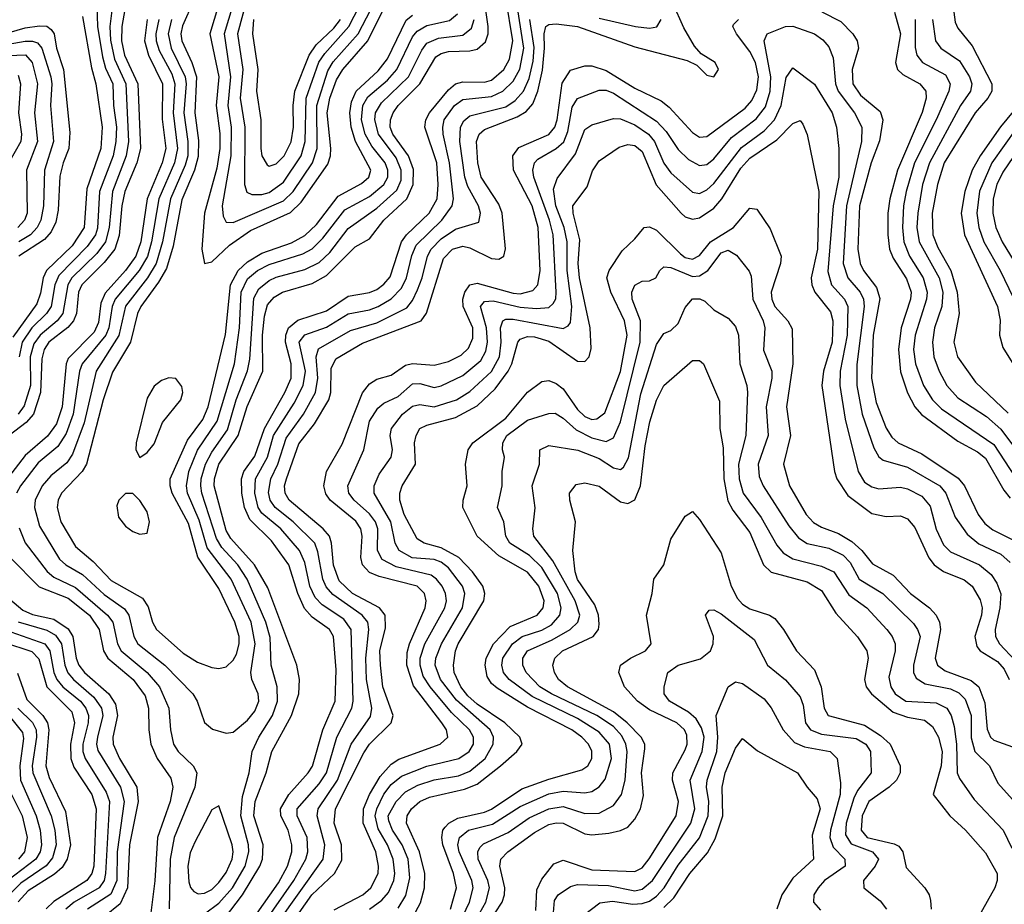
# Model space of a CAD drawing. Header units: inches. Extents: x 990535 to 1117859, y 769386 to 892122.
# Tile 969 of 1056: x 1056535 to 1059280, y 885084 to 887549. Entities that reach past the tile are written whole.
import ezdxf

# ---------------------------------------------------------------- set-up
doc = ezdxf.new("R2010")
doc.units = ezdxf.units.IN
doc.header["$MEASUREMENT"] = 0
doc.layers.add('B0858', color=7, linetype='Continuous')

msp = doc.modelspace()

# ---------------------------------------------------------------- linework, layer by layer
at = {"layer": 'B0858', "color": 5}
for points, elevation in [([(1057168.5, 887610), (1057142.1, 887510), (1057156.7, 887410), (1057149.7, 887330), (1057161.9, 887250), (1057161, 887090), (1057168.1, 887068.1), (1057181.7, 887061.7), (1057210, 887062), (1057230, 887067.7), (1057270, 887095.9), (1057319.5, 887170), (1057330.7, 887210), (1057333.2, 887330), (1057368.9, 887431.1), (1057384.9, 887455.1), (1057452.6, 887530), (1057512.2, 887647.8)], 4160), ([(1056833, 887610), (1056819.2, 887530), (1056818.2, 887490), (1056827.3, 887450), (1056864, 887370), (1056871.1, 887190), (1056861.5, 887150), (1056827.9, 887070), (1056819.3, 887030), (1056812.1, 886947.9), (1056799.7, 886910), (1056770, 886872.3), (1056707.6, 886810), (1056699.1, 886790), (1056692.9, 886730), (1056684.8, 886710), (1056668.5, 886691.5), (1056616.4, 886650), (1056602.9, 886630), (1056596.1, 886603.9), (1056592.9, 886510), (1056572.9, 886450), (1056553.1, 886426.9), (1056504.9, 886390)], 3980), ([(1057019.3, 887600.7), (1056988.2, 887531.8), (1056984.2, 887510), (1056986.7, 887490), (1057014.7, 887430), (1057027.2, 887390), (1057022.7, 887290), (1057032.9, 887212.9), (1057032.1, 887167.9), (1057022.2, 887130), (1056986.8, 887046.8), (1056962.1, 886917.9), (1056944, 886856), (1056922.1, 886817.8), (1056872.4, 886750), (1056862.8, 886730), (1056843.7, 886650), (1056793.6, 886566.4), (1056767.1, 886490), (1056720.7, 886310), (1056708.5, 886290), (1056651.6, 886230), (1056641.8, 886210), (1056639, 886190), (1056649.7, 886150), (1056690, 886081), (1056739.6, 886039.6), (1056790, 885986.2), (1056877.1, 885937.1), (1056892.6, 885912.6), (1056904.6, 885870), (1056916.1, 885850), (1056990, 885783.8), (1057030, 885758.7), (1057070, 885743.8), (1057090, 885741.1), (1057110, 885745.7), (1057130, 885763.8), (1057138.9, 885781.1), (1057146.7, 885810), (1057146.5, 885830), (1057134.7, 885870), (1057090, 885963.7), (1057031.3, 886051.3), (1057004.9, 886144.9), (1056959.6, 886230), (1056953.9, 886250), (1056954.4, 886270), (1057002.3, 886377.7), (1057045.1, 886434.9), (1057060, 886470), (1057108.5, 886671.5), (1057122.8, 886810), (1057144, 886850), (1057170, 886874.5), (1057210, 886898.3), (1057292.3, 886927.7), (1057330, 886947.4), (1057362, 886978), (1057422.9, 887057.1), (1057487.6, 887092.4), (1057508.4, 887110), (1057513.3, 887130), (1057470.5, 887210), (1057458.7, 887250), (1057454.7, 887290), (1057459.5, 887320.5), (1057473, 887350), (1057533.8, 887406.2), (1057560.2, 887439.8), (1057611.8, 887548.2), (1057630, 887561.7)], 4080), ([(1057041, 884959), (1057155.8, 885110), (1057204.6, 885190), (1057211.3, 885210), (1057213, 885250), (1057187.8, 885330), (1057190.9, 885370), (1057221.7, 885450), (1057237.7, 885510), (1057292.7, 885610), (1057312.9, 885670), (1057315.1, 885710), (1057307.7, 885750), (1057226.2, 885966.2), (1057189.3, 886030), (1057123.6, 886103.6), (1057110, 886126), (1057077.2, 886250), (1057077.9, 886270), (1057089.4, 886310), (1057144, 886390), (1057169.2, 886470.8), (1057212.7, 886570), (1057211.9, 886670), (1057216.9, 886723.1), (1057225.8, 886754.2), (1057244, 886776), (1057267.7, 886790), (1057350, 886813.8), (1057390, 886836.1), (1057470, 886916), (1057510, 886938.7), (1057550.2, 886990), (1057614.4, 887050), (1057631.5, 887090), (1057632.1, 887132.1), (1057618.6, 887170), (1057574.7, 887230), (1057567.8, 887250), (1057568.1, 887270), (1057575.7, 887290), (1057590.2, 887310), (1057650.4, 887370), (1057694.5, 887445.5), (1057710, 887455.3), (1057730, 887460.2), (1057790, 887462.1), (1057810, 887467.1), (1057832.9, 887487.1), (1057840.3, 887510), (1057840.6, 887530), (1057830, 887601.3)], 4020), ([(1057128.9, 887590), (1057104.8, 887510), (1057122.7, 887390), (1057114.5, 887310), (1057124, 887250), (1057122.9, 887170), (1057099.5, 887030), (1057101.9, 887001.9), (1057110, 886985.3), (1057130, 886983.5), (1057270, 887043.9), (1057297, 887070), (1057351.2, 887150), (1057364.4, 887190), (1057362.8, 887310), (1057393.7, 887406.3), (1057408.6, 887431.4), (1057477.9, 887510), (1057537.2, 887622.8)], 4140), ([(1057189.8, 885050), (1057255.9, 885144.1), (1057281.4, 885190), (1057293, 885230), (1057293.5, 885250), (1057283.2, 885290), (1057262.5, 885330), (1057261.7, 885350), (1057284.6, 885390), (1057339.2, 885450), (1057350.8, 885469.2), (1057380.1, 885570), (1057414.4, 885650), (1057417.1, 885737.1), (1057409.9, 885830), (1057398.2, 885850), (1057350, 885883.9), (1057328.4, 885908.4), (1057310.2, 885950), (1057285, 886030), (1057237, 886097), (1057176.4, 886156.4), (1057161.6, 886190), (1057153.9, 886230), (1057152.7, 886270), (1057159.4, 886290), (1057190, 886333), (1057216.7, 886410), (1057274.3, 886510), (1057291.6, 886550), (1057291.5, 886590), (1057275.3, 886650), (1057276.6, 886670), (1057284.5, 886690), (1057310, 886711.5), (1057390, 886737.7), (1057450, 886778.9), (1057510, 886789), (1057530, 886797.6), (1057550, 886812.1), (1057567.3, 886832.7), (1057599.4, 886930), (1057612.9, 886950), (1057676.4, 887010), (1057698.6, 887050), (1057701.4, 887090), (1057697.9, 887150), (1057664.1, 887250), (1057667.1, 887270), (1057676.9, 887290), (1057730, 887353.5), (1057749.8, 887370.2), (1057770, 887375.9), (1057830, 887374.7), (1057850, 887381), (1057884, 887410), (1057900.6, 887439.4), (1057909.8, 887490), (1057889.6, 887610.4)], 3980), ([(1056793.2, 887590), (1056785.6, 887530), (1056788.1, 887491.9), (1056799.2, 887439.2), (1056831, 887370), (1056838.3, 887210), (1056831.8, 887170), (1056793.2, 887070), (1056784, 886970), (1056774.3, 886930), (1056750, 886897.4), (1056680.1, 886830), (1056669.1, 886810), (1056654.7, 886730), (1056638.9, 886710), (1056591.8, 886670), (1056574.5, 886645.5), (1056564.2, 886610), (1056564.6, 886530), (1056546.9, 886473.1), (1056530, 886450)], 3960), ([(1056750, 887590), (1056751.4, 887530), (1056765.5, 887445.5), (1056774.1, 887414.1), (1056794.2, 887370), (1056796.1, 887310), (1056804.2, 887250), (1056802.9, 887210), (1056795.1, 887170), (1056757.6, 887070), (1056751.5, 886968.5), (1056746, 886950), (1056723, 886917), (1056643.5, 886836.5), (1056632.9, 886810), (1056622.5, 886750), (1056609.3, 886730), (1056568.7, 886690), (1056541.9, 886650), (1056532.8, 886610)], 3940), ([(1057089.3, 887590), (1057064.6, 887510), (1057089.9, 887390), (1057082.2, 887310), (1057092.3, 887232.3), (1057092.2, 887190), (1057084.6, 887135.4), (1057050, 887010.1), (1057042.6, 886910), (1057050, 886869.3), (1057070, 886874.7), (1057119.7, 886920.3), (1057178.5, 886961.5), (1057290, 887011.5), (1057319.4, 887040.6), (1057393.7, 887146.3), (1057401.6, 887170), (1057402.1, 887190), (1057392.3, 887290), (1057399, 887330), (1057418.2, 887381.8), (1057435.6, 887410), (1057505, 887490), (1057554.6, 887590)], 4120), ([(1057215.3, 885030), (1057298.8, 885150), (1057332, 885210), (1057337.9, 885230), (1057336.5, 885270), (1057308.4, 885330), (1057307.8, 885350), (1057370, 885419.4), (1057389.7, 885450), (1057419, 885550), (1057460.9, 885630), (1057463.9, 885650), (1057458.4, 885850), (1057438.2, 885878.2), (1057378.3, 885918.3), (1057358.7, 885938.7), (1057343.8, 885970), (1057330, 886036), (1057314.5, 886070), (1057262.9, 886130), (1057210, 886173.7), (1057199.2, 886190), (1057189.8, 886230), (1057192.3, 886270), (1057225.6, 886330), (1057242.2, 886390), (1057299.5, 886480.5), (1057325.2, 886530), (1057331, 886570), (1057314, 886650), (1057329.3, 886670.7), (1057390, 886692), (1057450, 886729.6), (1057510, 886740.8), (1057534.4, 886750), (1057570, 886770.9), (1057599.3, 886800.7), (1057613.4, 886830), (1057628, 886892), (1057639.7, 886920.3), (1057711.4, 886990), (1057740.5, 887030), (1057743.6, 887050), (1057732.7, 887150), (1057715.4, 887230), (1057713.9, 887250), (1057718.4, 887270), (1057746.5, 887310), (1057770, 887326.6), (1057850, 887335.1), (1057882, 887350), (1057910, 887377.9), (1057928.7, 887411.3), (1057940.1, 887470), (1057923.1, 887576.9)], 3960), ([(1057278.7, 885010), (1057349.4, 885110.6), (1057412.2, 885170), (1057433.2, 885206.8), (1057431.6, 885250), (1057411.2, 885310), (1057415, 885350), (1057493.7, 885506.3), (1057510, 885530.1), (1057570.4, 885589.6), (1057575.6, 885610), (1057547.2, 885690), (1057540.1, 885750), (1057539.1, 885790), (1057554.4, 885854.4), (1057553.7, 885890), (1057537.9, 885910), (1057462.9, 885950), (1057425.1, 885985.1), (1057409.1, 886029.1), (1057404, 886090), (1057398, 886110), (1057380.9, 886130), (1057285.5, 886210), (1057274.4, 886230), (1057273.2, 886250), (1057278.4, 886270), (1057312.8, 886367.2), (1057357, 886423), (1057396.9, 886490), (1057401.8, 886510), (1057403, 886577), (1057416.1, 886603.9), (1057490, 886647.9), (1057653.9, 886710), (1057668.8, 886731.2), (1057716.6, 886883.4), (1057741, 886910), (1057770, 886918.2), (1057790, 886912.9), (1057850, 886883.5), (1057870, 886881.4), (1057883.9, 886890), (1057889.3, 886910.7), (1057879.3, 887010), (1057870, 887035.2), (1057820.9, 887110), (1057811.5, 887150), (1057808.4, 887210), (1057815.6, 887230), (1057830, 887242.8), (1057921.4, 887278.6), (1057946.3, 887293.7), (1057965.3, 887314.7), (1057979.3, 887350), (1057991.8, 887408.2), (1057997.8, 887470), (1057996.5, 887510), (1058001.8, 887530), (1058010, 887535.6), (1058030, 887538), (1058090, 887529.8), (1058250, 887473.2), (1058395.1, 887435.1), (1058422.6, 887422.6), (1058450, 887394.7), (1058470, 887389.5), (1058482.6, 887410), (1058473.4, 887430), (1058434.4, 887454.4), (1058415.8, 887475.8), (1058386.3, 887526.3), (1058355.6, 887595.6)], 3920), ([(1056889.9, 887550), (1056882.2, 887490), (1056893.8, 887450), (1056932.8, 887370), (1056932.3, 887272.3), (1056942.4, 887190), (1056931.9, 887150), (1056890.4, 887050), (1056872.7, 886930), (1056858.9, 886890), (1056830.1, 886849.9), (1056772.7, 886787.3), (1056761.2, 886758.8), (1056754.3, 886705.7), (1056742.1, 886677.9), (1056670, 886604.5), (1056664.2, 886590), (1056652.9, 886470), (1056637.1, 886422.9), (1056612, 886388), (1056550, 886334.4), (1056485, 886250)], 4020), ([(1056710, 887558), (1056735.3, 887415.3), (1056747.4, 887370), (1056764.8, 887250), (1056760.6, 887190), (1056722.3, 887077.7), (1056714.4, 886970), (1056681.4, 886918.6), (1056609.4, 886850), (1056600.1, 886830), (1056593.1, 886786.9), (1056582.6, 886757.4), (1056515.2, 886664.8)], 3920), ([(1056922.9, 887550), (1056914.5, 887510), (1056915.2, 887490), (1056923.5, 887463.5), (1056958.4, 887398.4), (1056966.9, 887370), (1056962.2, 887290), (1056974.7, 887190), (1056966.4, 887150), (1056922.8, 887050), (1056902.5, 886930), (1056891.2, 886888.8), (1056868.1, 886850), (1056801.1, 886770), (1056792.5, 886750), (1056783.1, 886690), (1056774.7, 886670), (1056708.6, 886590), (1056701.7, 886570), (1056684.2, 886450), (1056664, 886396), (1056640.7, 886359.3), (1056586.3, 886313.7), (1056536.9, 886250), (1056525.7, 886230)], 4040), ([(1056958.2, 887550), (1056948.3, 887510), (1056956.8, 887470), (1056995.8, 887390), (1056998.6, 887370), (1056992.3, 887290), (1057003.5, 887210), (1057003.4, 887170), (1056996.3, 887143.7), (1056955.1, 887050), (1056932.4, 886930), (1056915, 886870), (1056890.6, 886829.4), (1056829.4, 886750.6), (1056811, 886669), (1056747.7, 886570), (1056714.2, 886425.8), (1056682, 886338), (1056665.7, 886314.3), (1056621.7, 886278.3), (1056597.2, 886250), (1056577.6, 886210), (1056575.8, 886190), (1056590, 886138.1), (1056645.7, 886045.7), (1056663, 886030), (1056710, 886002.6), (1056770, 885947.1), (1056827, 885907), (1056838.8, 885890), (1056853.1, 885830), (1056864.1, 885810), (1056939.5, 885750), (1057017.3, 885670), (1057029.1, 885650), (1057050, 885590.3), (1057072, 885572), (1057110, 885560.5), (1057130, 885563.7), (1057170, 885596.8), (1057190, 885622.5), (1057201, 885650), (1057199.8, 885670), (1057181.7, 885710), (1057178.7, 885730), (1057190.8, 885810), (1057180, 885870), (1057124, 885990), (1057057.6, 886077.6), (1057034.8, 886154.8), (1057002.7, 886230), (1056999.4, 886250), (1057006.3, 886290), (1057030.7, 886349.3), (1057085.6, 886430), (1057133.1, 886590), (1057147.3, 886690), (1057151.9, 886790), (1057170, 886826.9), (1057197.4, 886850), (1057230, 886866.9), (1057323.7, 886896.3), (1057350, 886910.9), (1057380.1, 886940.1), (1057441.2, 887018.8), (1057510, 887056.4), (1057550.2, 887090), (1057560.7, 887110), (1057561.2, 887130), (1057553.6, 887150), (1057516.8, 887196.8), (1057497.9, 887230), (1057487.8, 887270), (1057491, 887310), (1057505.5, 887334.5), (1057559.6, 887380.4), (1057585.7, 887410), (1057630, 887501.3), (1057643, 887517), (1057670, 887532.7), (1057732.8, 887547.2), (1057754.9, 887565.1)], 4060), ([(1057010, 885027.2), (1057090, 885086.9), (1057127.9, 885130), (1057163.6, 885190), (1057173.9, 885230), (1057172.9, 885250), (1057151.6, 885330), (1057155.4, 885384.5), (1057174.2, 885450), (1057182.7, 885510), (1057201.8, 885550), (1057239.7, 885610), (1057253.8, 885650), (1057252.7, 885690), (1057235.8, 885750), (1057233, 885827), (1057220.8, 885870), (1057169.1, 885990), (1057142.9, 886030), (1057098.3, 886078.3), (1057083.2, 886103.2), (1057042, 886230), (1057039.4, 886250), (1057040.6, 886270), (1057052.5, 886310), (1057070, 886344.3), (1057114.1, 886405.9), (1057138.5, 886490), (1057170, 886570.2), (1057176.7, 886603.3), (1057187.4, 886772.6), (1057200.9, 886799.1), (1057230, 886822.3), (1057250, 886831.6), (1057330, 886852.5), (1057370, 886872.2), (1057399.5, 886900.5), (1057450, 886967.1), (1057530, 887023.5), (1057586, 887074), (1057597.7, 887102.3), (1057598.5, 887130), (1057583.9, 887163.9), (1057534.7, 887230), (1057524.7, 887270), (1057526.9, 887290), (1057543, 887317), (1057619, 887390), (1057655.5, 887464.5), (1057670, 887483.8), (1057702, 887498), (1057770, 887506.3), (1057794.6, 887525.4), (1057801.8, 887550)], 4040), ([(1057186.7, 887550), (1057183.5, 887510), (1057198.3, 887410), (1057194.6, 887350), (1057207.3, 887270), (1057207.1, 887190), (1057210.1, 887170.1), (1057224.5, 887144.5), (1057230, 887140.7), (1057250, 887147.5), (1057271.7, 887170), (1057291.7, 887208.3), (1057298, 887250), (1057297.3, 887310), (1057302.1, 887350), (1057341.7, 887450), (1057361, 887479), (1057410, 887525.6), (1057428.8, 887550)], 4180), ([(1057251.1, 885028.9), (1057380.6, 885210), (1057385.5, 885250), (1057363.6, 885330), (1057367.2, 885350), (1057420.3, 885430), (1057458.5, 885530), (1057512.4, 885607.6), (1057516.6, 885630), (1057501.9, 885710), (1057499.2, 885770), (1057508.4, 885850), (1057505.2, 885870), (1057489.3, 885890), (1057407.5, 885947.5), (1057389, 885968.9), (1057379.8, 885990), (1057366, 886066), (1057357.1, 886090), (1057297.4, 886150), (1057246.7, 886190), (1057233.2, 886210), (1057228.2, 886231.8), (1057234.5, 886270), (1057254.5, 886310), (1057277.2, 886382.8), (1057325.9, 886450), (1057359, 886510), (1057365.4, 886550), (1057361.2, 886610), (1057367.8, 886632.2), (1057457.3, 886682.7), (1057530, 886704), (1057613.6, 886746.4), (1057630, 886766.6), (1057643.6, 886796.4), (1057656.9, 886830), (1057671.4, 886890), (1057682, 886910), (1057710, 886938.1), (1057750, 886965.8), (1057814.9, 886985.1), (1057819.2, 887010), (1057813.5, 887030), (1057783.9, 887083.9), (1057775.2, 887110), (1057761.8, 887210), (1057763.9, 887250), (1057773.1, 887266.9), (1057790, 887281.6), (1057890, 887306.2), (1057916.3, 887323.7), (1057938.9, 887350), (1057955.2, 887384.8), (1057966.5, 887433.5), (1057968.7, 887471.3), (1057956.9, 887550)], 3940), ([(1057411.2, 885068.8), (1057491.4, 885110), (1057513.4, 885130), (1057533.9, 885170), (1057535.2, 885190), (1057527.6, 885230), (1057491.8, 885310), (1057493.4, 885350), (1057509.9, 885389.9), (1057539.6, 885440.4), (1057570, 885474.6), (1057591.7, 885488.3), (1057706.6, 885530), (1057728.3, 885550), (1057724.2, 885570), (1057711.4, 885590), (1057632.3, 885692.2), (1057614.1, 885750), (1057614.9, 885785.1), (1057621.4, 885810), (1057664.8, 885910), (1057667.9, 885930), (1057663.5, 885950), (1057642.8, 885970), (1057537, 885997), (1057510, 886008.8), (1057499.2, 886019.2), (1057490.8, 886030), (1057485.7, 886050), (1057489.7, 886110), (1057486.1, 886130), (1057471.8, 886151.8), (1057400.1, 886210), (1057388, 886228), (1057382.9, 886250), (1057389.6, 886290), (1057433.8, 886366.2), (1057490.8, 886509.2), (1057510, 886534.1), (1057530, 886547.7), (1057570, 886558.7), (1057610, 886586.7), (1057630, 886591), (1057690, 886586.2), (1057730, 886596.1), (1057765.6, 886614.4), (1057786.3, 886633.7), (1057798.1, 886661.9), (1057798.2, 886690), (1057770.6, 886750), (1057769.6, 886770), (1057775.6, 886790), (1057789.4, 886810.6), (1057810, 886814.7), (1057910, 886787.1), (1057930, 886785.5), (1057965.4, 886794.6), (1057979.3, 886810), (1057985.9, 886850), (1057980.3, 886970), (1057963, 887030), (1057911.7, 887130), (1057909.4, 887170), (1057926.6, 887193.4), (1058010, 887229.6), (1058026.5, 887250), (1058033.1, 887270), (1058047.4, 887372.6), (1058070, 887408.7), (1058110, 887420.8), (1058130, 887420.1), (1058170, 887407.4), (1058250, 887358.5), (1058323.4, 887323.4), (1058345.4, 887305.4), (1058410, 887234.5), (1058430, 887222), (1058450, 887223.3), (1058557.1, 887302.9), (1058575.8, 887324.2), (1058590, 887353.5), (1058594.5, 887390), (1058585.8, 887430), (1058570, 887460.3), (1058532.9, 887510), (1058523, 887530), (1058524.4, 887535.6), (1058538.7, 887550)], 3880), ([(1058150, 887553.5), (1058251.8, 887530), (1058290, 887525.3), (1058310.9, 887529.1), (1058323, 887550)], 3940), ([(1058770.9, 887570.9), (1058824.2, 887544.2), (1058857.2, 887510), (1058869.7, 887490), (1058872.7, 887470), (1058855.2, 887410), (1058857.7, 887370), (1058878.7, 887338.7), (1058933.4, 887293.4), (1058940.8, 887270), (1058931.9, 887211.9), (1058908.8, 887150), (1058876.2, 887030), (1058871.1, 886910), (1058877.3, 886870), (1058886.8, 886850), (1058922.9, 886802.9), (1058932.2, 886772.2), (1058913.8, 886670), (1058909.2, 886550), (1058922.5, 886482.5), (1058950.6, 886410.6), (1058965.8, 886385.8), (1058983.3, 886370), (1059050, 886339), (1059151.2, 886271.3), (1059168.7, 886250), (1059206.4, 886170), (1059224.8, 886144.8), (1059247.1, 886127.1), (1059314.4, 886094.4)], 3880), ([(1058973.3, 887570), (1058990.5, 887510), (1058976.6, 887430), (1058982.2, 887410), (1058996.7, 887396.7), (1059043.8, 887370), (1059060.5, 887350), (1059061.9, 887330), (1059050.1, 887290.1), (1058981.5, 887130), (1058960.3, 887050), (1058955, 887010), (1058954.6, 886950), (1058959.5, 886910), (1058970, 886884.1), (1059007.2, 886827.2), (1059020.2, 886790), (1059017.9, 886770), (1058992.4, 886690), (1058984.7, 886630), (1058990, 886568.1), (1059010, 886509), (1059030.4, 886470.4), (1059049, 886449), (1059150, 886374.8), (1059205.1, 886345.1), (1059227.4, 886327.4), (1059277.9, 886237.9), (1059295.5, 886215.5)], 3920), ([(1059031.4, 887550), (1059031.4, 887471.4), (1059035.6, 887450), (1059051.8, 887430), (1059115.3, 887395.3), (1059128.7, 887370), (1059125.1, 887350), (1059089.6, 887270), (1059029.6, 887150), (1059005.5, 887070), (1058998.8, 887030), (1058995.5, 886970), (1058999.2, 886930), (1059014.9, 886890), (1059053, 886830), (1059064.6, 886790), (1059062.3, 886770), (1059031, 886670), (1059026.3, 886630), (1059031.9, 886590), (1059054.6, 886530), (1059079.6, 886490), (1059104.9, 886464.9), (1059250, 886365.1), (1059310, 886274.1)], 3940), ([(1059079.5, 887550), (1059087.8, 887490), (1059102.9, 887470), (1059154.2, 887434.2), (1059182.9, 887390), (1059188.9, 887370), (1059185.2, 887350), (1059157.1, 887310), (1059070.7, 887150), (1059051.7, 887090), (1059038.3, 887010), (1059036.1, 886970), (1059042.5, 886930), (1059097.5, 886830), (1059107.7, 886790), (1059105.7, 886750), (1059085.3, 886690), (1059079.4, 886650), (1059083.2, 886610), (1059097.5, 886570), (1059118.9, 886530), (1059150, 886495.5), (1059230, 886443.2), (1059270, 886407.7), (1059350, 886301.6)], 3960), ([(1059138.6, 887570), (1059142.4, 887542.4), (1059150, 887525.6), (1059190, 887476), (1059245.1, 887370), (1059245.1, 887350), (1059233.6, 887330), (1059198.6, 887290), (1059112.2, 887150), (1059093, 887090), (1059078.3, 887010), (1059080.3, 886950), (1059094.5, 886914.5), (1059130.6, 886850), (1059148.4, 886790), (1059153.6, 886730), (1059138.6, 886650), (1059149.4, 886610), (1059199, 886539), (1059290, 886452.1)], 3980), ([(1056490, 887508.6), (1056550, 887526), (1056590, 887532.4), (1056610, 887530.7), (1056622.1, 887522.1), (1056631.2, 887510), (1056637.7, 887470), (1056657.2, 887410), (1056674.9, 887234.9), (1056672.1, 887190), (1056655.6, 887150), (1056646.8, 887113.2), (1056641.7, 887018.3), (1056635.1, 886984.9), (1056622.1, 886957.9), (1056603.7, 886936.3), (1056532.5, 886890)], 3880), ([(1057509.9, 885070), (1057544.7, 885095.3), (1057563, 885117), (1057577.3, 885150), (1057580.3, 885170), (1057575.7, 885210), (1057560.5, 885250), (1057534.4, 885294.4), (1057525.5, 885330), (1057530.2, 885350), (1057550, 885390.7), (1057570, 885417.3), (1057598.8, 885441.2), (1057670, 885469), (1057758.7, 885490), (1057787.6, 885510), (1057799.4, 885530), (1057799.4, 885550), (1057788.8, 885570), (1057738.7, 885618.7), (1057678.8, 885690), (1057659.9, 885719.9), (1057651, 885750), (1057651.2, 885770), (1057664.2, 885810), (1057720.2, 885910), (1057724.2, 885930), (1057721.3, 885950), (1057712.2, 885970), (1057696.9, 885990), (1057681.4, 886001.4), (1057583.9, 886023.9), (1057545, 886045), (1057532.6, 886070), (1057532.9, 886130), (1057526.3, 886150), (1057510, 886172.2), (1057466.8, 886210), (1057452.1, 886230), (1057449.7, 886250.3), (1057493.9, 886350), (1057509.7, 886430), (1057533.3, 886466.7), (1057550, 886480.3), (1057590, 886498.9), (1057630, 886534.7), (1057650, 886535.3), (1057690, 886524.4), (1057710, 886528.6), (1057770, 886557.5), (1057820.5, 886599.5), (1057834.5, 886625.5), (1057839.2, 886650), (1057836, 886690), (1057819.6, 886750), (1057830, 886763.7), (1057854.3, 886765.7), (1057930, 886748.2), (1057975.8, 886744.2), (1058010, 886747.3), (1058022.1, 886757.9), (1058028.9, 886771.1), (1058030.6, 886789.4), (1058022.3, 886950), (1058011.9, 886990), (1057967.7, 887110), (1057964.9, 887130), (1057969.6, 887150), (1057979.4, 887160.6), (1058030, 887190.1), (1058051.3, 887208.7), (1058062.4, 887237.6), (1058074.7, 887305.3), (1058090, 887329.1), (1058150, 887352.8), (1058170, 887352.3), (1058190, 887344.2), (1058310, 887265.9), (1058337.2, 887237.2), (1058370, 887187.4), (1058399.2, 887159.2), (1058430, 887142.9), (1058450, 887145.5), (1058470, 887161), (1058518.9, 887221.1), (1058587.4, 887272.6), (1058614.1, 887305.9), (1058626.9, 887350), (1058628.5, 887390), (1058610.3, 887490), (1058618.9, 887510), (1058670, 887530.5), (1058690, 887531.4), (1058750, 887510.1), (1058773.2, 887493.2), (1058790, 887473.3), (1058802.6, 887442.6), (1058808.8, 887370), (1058816.1, 887350), (1058861.8, 887290), (1058882.2, 887250), (1058881.4, 887210), (1058839.3, 887030), (1058830, 886870), (1058843.4, 886830), (1058877.8, 886790), (1058887.4, 886770), (1058888.8, 886750), (1058868.6, 886588.6), (1058868, 886530), (1058883.2, 886450), (1058915.6, 886355.6), (1058930, 886330.7), (1058941.6, 886321.6), (1059010, 886302.4), (1059100.1, 886250), (1059116.3, 886230), (1059142.6, 886162.6), (1059175.8, 886115.8), (1059208.7, 886088.7), (1059270, 886059.4), (1059296, 886036)], 3860), ([(1056470, 887475), (1056550, 887489), (1056570, 887489.6), (1056584.6, 887484.6), (1056596, 887470), (1056621.7, 887390), (1056623.9, 887370), (1056621, 887310), (1056629.4, 887210), (1056603.6, 887130), (1056601.2, 887030), (1056593.5, 886990), (1056583.2, 886970), (1056564.5, 886950), (1056532, 886930)], 3860), ([(1056430, 887446.1), (1056550.8, 887450.8), (1056569.7, 887429.7), (1056583.9, 887370), (1056576, 887290), (1056584.6, 887210), (1056554, 887130), (1056556, 887010), (1056547.8, 886990), (1056529.7, 886970)], 3840), ([(1057590, 885073.2), (1057611.2, 885108.8), (1057622.5, 885157.5), (1057617.2, 885210), (1057601.1, 885250), (1057574, 885290), (1057563.7, 885316.3), (1057562.3, 885330), (1057584, 885370), (1057610, 885397.4), (1057644.2, 885415.8), (1057690, 885430.9), (1057758, 885442), (1057790, 885454.9), (1057832.6, 885490), (1057855, 885530), (1057855.2, 885550), (1057845.9, 885570), (1057752.4, 885652.4), (1057707.8, 885710), (1057693.3, 885750), (1057695.1, 885770), (1057710.4, 885810), (1057769.5, 885910), (1057775.6, 885950), (1057768.8, 885970), (1057730, 886021.3), (1057710, 886037.7), (1057690, 886045.2), (1057629.1, 886049.1), (1057592.8, 886070), (1057581.5, 886090), (1057569, 886150), (1057523.2, 886230), (1057522.5, 886250), (1057537.2, 886282.8), (1057569.9, 886330), (1057573.6, 886350), (1057567.8, 886390), (1057570.8, 886410), (1057601.9, 886450), (1057630, 886472.3), (1057650, 886476.3), (1057690, 886470.1), (1057752.6, 886490), (1057790, 886512.7), (1057850, 886568.5), (1057872, 886610), (1057876.7, 886650), (1057875, 886690), (1057881.4, 886710), (1057890, 886714.7), (1057910, 886714.7), (1058050, 886688.7), (1058064.1, 886695.9), (1058070, 886705.4), (1058074.2, 886750), (1058060.6, 886850), (1058061.1, 886930), (1058052.2, 886970), (1058029.5, 887030.5), (1058023.2, 887076.8), (1058033.2, 887106.8), (1058084.5, 887175.5), (1058110, 887242.8), (1058130, 887255.9), (1058190, 887273.8), (1058210, 887273), (1058250, 887255.7), (1058287.8, 887230), (1058304.7, 887210), (1058330, 887149.6), (1058350, 887121.9), (1058410, 887068.5), (1058430, 887065.1), (1058450, 887074.7), (1058470, 887092.4), (1058547.3, 887192.7), (1058610, 887239.4), (1058639.2, 887270), (1058657.6, 887310), (1058671.8, 887388.2), (1058690, 887415), (1058750, 887369.5), (1058799.7, 887290), (1058811.5, 887250), (1058818.5, 887190), (1058817.8, 887110), (1058802.3, 887030), (1058787.6, 886847.6), (1058798.1, 886810), (1058833.7, 886770), (1058843.3, 886750), (1058841.1, 886670), (1058822.1, 886570), (1058820.7, 886530), (1058835.6, 886435.6), (1058871.8, 886290), (1058890, 886260.6), (1058910, 886247.2), (1058930, 886242.1), (1058990, 886246.7), (1059010, 886242), (1059050, 886220.8), (1059073, 886193), (1059090, 886129.3), (1059110, 886085.6), (1059130, 886066.2), (1059210.7, 886030), (1059243.3, 886003.3), (1059258.9, 885978.9), (1059269.5, 885949.5), (1059267.3, 885910), (1059254, 885850), (1059255.1, 885830), (1059266.5, 885810), (1059310, 885763.3)], 3840), ([(1056530, 887394.1), (1056536.6, 887370), (1056531.4, 887290), (1056539.7, 887230), (1056538.1, 887210), (1056506, 887154)], 3820), ([(1059334.5, 887330), (1059269.1, 887250.9), (1059212.3, 887170), (1059189.8, 887130), (1059169.4, 887070), (1059159.1, 887010), (1059168.9, 886950), (1059260.8, 886750), (1059267.9, 886712.1), (1059266.1, 886670), (1059275.5, 886635.5), (1059341, 886530)], 4020), ([(1057631.6, 885050), (1057652.2, 885087.8), (1057662.8, 885130), (1057664.2, 885170), (1057648.8, 885230), (1057612.9, 885310), (1057615, 885330), (1057626.8, 885350), (1057650.1, 885369.9), (1057677.5, 885382.5), (1057775.1, 885404.9), (1057810, 885418.9), (1057875.4, 885470), (1057920.2, 885510), (1057935.5, 885530), (1057929, 885550), (1057887.2, 885590), (1057810, 885641.8), (1057784.4, 885664.4), (1057764.3, 885690), (1057746.2, 885730), (1057744.3, 885750), (1057749.7, 885790), (1057757.1, 885810), (1057828.3, 885930), (1057831.3, 885950), (1057826.1, 885970), (1057797.2, 886010), (1057758.6, 886050), (1057710, 886077.7), (1057662.3, 886090), (1057642.7, 886102.7), (1057606.2, 886170), (1057594.6, 886210), (1057594.6, 886230), (1057600.6, 886250), (1057637.9, 886310), (1057635.6, 886370), (1057639.5, 886390), (1057649.9, 886410), (1057670, 886419.5), (1057750, 886440.6), (1057810, 886472.8), (1057859.8, 886520.2), (1057896, 886570), (1057906.9, 886590), (1057923.6, 886650), (1057930, 886659), (1057950, 886666.1), (1057970, 886665.1), (1058010, 886653.4), (1058090, 886597.6), (1058110, 886596.4), (1058122, 886610), (1058127.6, 886632.4), (1058124.6, 886690), (1058095.1, 886830), (1058091.9, 886870), (1058095.8, 886935.8), (1058077.6, 887010), (1058076.9, 887030), (1058116.7, 887083.3), (1058131.9, 887128.1), (1058150, 887155.5), (1058206.1, 887193.9), (1058230, 887201.7), (1058250, 887198.3), (1058270, 887182.1), (1058308.6, 887088.6), (1058378.8, 887010), (1058390, 886999.9), (1058410, 886993.3), (1058430, 886997.3), (1058470, 887023.7), (1058491.7, 887050), (1058545, 887135), (1058570, 887163.2), (1058645.4, 887214.6), (1058690, 887260.1), (1058710, 887268.3), (1058717.8, 887257.8), (1058729.6, 887229.6), (1058762.8, 887070), (1058758.8, 886910), (1058741.3, 886830), (1058742.7, 886810), (1058751.5, 886790), (1058795.1, 886735.1), (1058801.9, 886710), (1058799.5, 886650), (1058775.6, 886570), (1058770.8, 886530), (1058806.2, 886290), (1058812.4, 886270), (1058843.2, 886223.2), (1058910, 886173), (1058950, 886164.6), (1058990, 886166.7), (1059010, 886158.4), (1059030, 886134.3), (1059069.5, 886049.5), (1059083.9, 886030), (1059110, 886011.3), (1059167.7, 885987.7), (1059190, 885970), (1059212.4, 885932.4), (1059217.6, 885910), (1059216.1, 885890), (1059197.7, 885830), (1059202.6, 885802.6), (1059212.2, 885790), (1059260.3, 885760.3), (1059279.4, 885739.4), (1059292.9, 885710)], 3820), ([(1059313.1, 887246.9), (1059244.8, 887150), (1059210, 887071.2), (1059202.7, 887010), (1059208.7, 886970), (1059222.9, 886930), (1059267.9, 886850), (1059316.3, 886750)], 4040), ([(1059348.5, 887231.5), (1059275.4, 887124.6), (1059259.1, 887090), (1059248.7, 887050), (1059247.8, 887010), (1059255.9, 886970), (1059273.7, 886930), (1059371.4, 886770)], 4060), ([(1057735.9, 885070), (1057752.1, 885130), (1057743.6, 885170), (1057714.7, 885250), (1057711.4, 885270), (1057714.7, 885290), (1057720.9, 885299.1), (1057730.7, 885310), (1057756.4, 885323.6), (1057830, 885340.2), (1057850, 885349.4), (1057934.8, 885405.2), (1058010, 885432.7), (1058101.8, 885458.2), (1058118.3, 885470), (1058129.9, 885490), (1058130, 885510.6), (1058120.4, 885530), (1058101.6, 885550), (1058073.6, 885570), (1057950, 885633.6), (1057865.8, 885685.8), (1057850, 885699.3), (1057838.3, 885718.3), (1057832.3, 885750), (1057834.7, 885770), (1057855.3, 885810), (1057902.3, 885857.7), (1057977.7, 885890), (1057994.1, 885910), (1057996.6, 885930), (1057981.9, 885970), (1057950, 886009.6), (1057870, 886055.1), (1057810.3, 886110), (1057770.4, 886190), (1057770.9, 886210), (1057782.5, 886250), (1057777.2, 886310), (1057785, 886350), (1057798.3, 886370), (1057890, 886438.8), (1057950, 886511.5), (1057990, 886540.7), (1058010, 886543.2), (1058030, 886535.3), (1058050, 886520.2), (1058090, 886462.7), (1058110, 886443.2), (1058130, 886435.3), (1058143.2, 886436.8), (1058166.3, 886453.7), (1058210, 886568.8), (1058228.1, 886670), (1058220.9, 886710), (1058182.6, 886790), (1058171.7, 886830), (1058178.4, 886850), (1058214.6, 886905.4), (1058250, 886938.6), (1058275.1, 886970), (1058290, 886972.1), (1058310, 886962.3), (1058376.5, 886896.5), (1058390, 886886.5), (1058410, 886881.4), (1058430, 886891.8), (1058460.1, 886930), (1058524.3, 886970), (1058570, 887024), (1058590, 887021.3), (1058626.5, 886966.5), (1058657.2, 886890), (1058656, 886870), (1058630, 886790), (1058631.3, 886770), (1058639.5, 886750), (1058675.8, 886710), (1058687.8, 886687.8), (1058689.8, 886590), (1058671.9, 886470), (1058683.3, 886390), (1058664.1, 886310), (1058681, 886250), (1058726.9, 886170), (1058747.4, 886147.4), (1058770, 886134.4), (1058817.4, 886117.4), (1058854.7, 886094.7), (1058882.3, 886070), (1058912.4, 886032.4), (1058970, 886001.2), (1059017.8, 885950), (1059071, 885910), (1059089.3, 885890), (1059098.6, 885870), (1059101.3, 885850), (1059086.9, 885770), (1059093.7, 885750), (1059114.4, 885734.4), (1059187.5, 885707.5), (1059208.1, 885690), (1059225.5, 885645.5), (1059231.7, 885571.7), (1059240.6, 885550), (1059250, 885541.4), (1059302.2, 885522.2)], 3780), ([(1057741.2, 884990), (1057788.6, 885090), (1057799.3, 885130), (1057795.4, 885150), (1057759.4, 885230), (1057756, 885250), (1057760.4, 885270), (1057785.4, 885290), (1057852.6, 885307.4), (1057930, 885356.6), (1058010, 885391.3), (1058050, 885399.1), (1058110, 885394.6), (1058130, 885398.3), (1058150, 885411), (1058167, 885433), (1058184.1, 885490), (1058178.6, 885530), (1058150, 885563.3), (1058090, 885601.7), (1057962.9, 885662.9), (1057899.5, 885710), (1057883.5, 885730), (1057878.6, 885750), (1057881.8, 885770), (1057908.3, 885810), (1057935.4, 885830), (1057990, 885848), (1058017.1, 885862.9), (1058040.2, 885890), (1058044.1, 885910), (1058033.9, 885950), (1057990, 886022.6), (1057956, 886056), (1057900.9, 886090), (1057889.5, 886110), (1057884.2, 886150), (1057866.9, 886190), (1057879.9, 886250), (1057879.5, 886290), (1057886.4, 886330), (1057880.8, 886350), (1057881.9, 886370), (1057892.7, 886390), (1057950, 886432.6), (1058010, 886451.3), (1058027.8, 886452.2), (1058050, 886438.5), (1058085.9, 886405.9), (1058130, 886383.5), (1058170, 886373.8), (1058190, 886383.8), (1058210, 886428.6), (1058264.3, 886650), (1058265.8, 886710), (1058242.3, 886770), (1058240.9, 886790), (1058250, 886809.2), (1058270, 886820.1), (1058290, 886821.4), (1058308.4, 886830), (1058318.8, 886850), (1058330, 886860.5), (1058350, 886858.3), (1058410, 886833.7), (1058430, 886835.3), (1058452.9, 886850), (1058490, 886899.3), (1058510, 886906.7), (1058533.2, 886893.2), (1058568.5, 886848.5), (1058574.2, 886834.2), (1058578.6, 886770), (1058607.2, 886710), (1058612.1, 886690), (1058607.8, 886627.8), (1058631.4, 886570), (1058631.8, 886550), (1058615.6, 886470), (1058621.4, 886390), (1058593.3, 886310), (1058596.5, 886276.5), (1058607.1, 886250), (1058678.8, 886138.8), (1058705.4, 886105.4), (1058730, 886088.9), (1058790, 886076.5), (1058830, 886057.1), (1058850, 886036.1), (1058875.3, 885990), (1058940.8, 885950), (1059026, 885866), (1059037.8, 885850), (1059044.6, 885830), (1059026.1, 885750), (1059026.7, 885730), (1059033.8, 885713.8), (1059058.5, 885698.5), (1059130, 885684.4), (1059153.1, 885673.1), (1059170, 885655.2), (1059187.5, 885610), (1059187.5, 885547.5), (1059197.1, 885510), (1059238.4, 885470), (1059261.7, 885421.7), (1059342.9, 885330)], 3760), ([(1057801, 885030), (1057834.2, 885090), (1057844.3, 885130), (1057840, 885150), (1057812.8, 885210), (1057811.7, 885230), (1057817.9, 885242.1), (1057827.6, 885252.4), (1057896.1, 885283.9), (1057955.4, 885324.6), (1058010, 885349.8), (1058050, 885356), (1058110, 885336.6), (1058150, 885337.6), (1058190, 885358.7), (1058212.3, 885390), (1058222.9, 885430), (1058228.2, 885510), (1058224.8, 885530), (1058213.2, 885553.2), (1058190, 885579), (1058143.7, 885610), (1058017.2, 885670), (1057984.5, 885690), (1057946.8, 885730), (1057937.3, 885750), (1057937.5, 885770), (1057950.4, 885790), (1058019.5, 885820.5), (1058069.2, 885850), (1058090.3, 885870), (1058096.1, 885890), (1058083.4, 885930), (1058020.8, 886040.8), (1057968.3, 886110), (1057965.5, 886130), (1057971.6, 886188.4), (1057962.9, 886250), (1057983.4, 886310), (1057984.5, 886350), (1058010, 886362.2), (1058090.9, 886349.1), (1058150, 886325.9), (1058190, 886300.4), (1058210, 886295.3), (1058217.8, 886302.2), (1058231.8, 886328.2), (1058266.7, 886506.7), (1058310, 886644.1), (1058330, 886675), (1058350, 886683), (1058370, 886702.9), (1058390, 886746.8), (1058410, 886771), (1058430.9, 886770.9), (1058444.3, 886764.3), (1058470, 886740.6), (1058510, 886717.1), (1058530, 886693.8), (1058538.8, 886670), (1058542.4, 886590), (1058562.2, 886530), (1058563.2, 886510), (1058559.2, 886390), (1058538.4, 886310), (1058540.3, 886270), (1058551.3, 886230), (1058601.9, 886161.9), (1058645.1, 886085.1), (1058663.2, 886063.2), (1058690, 886046.3), (1058770, 886026.2), (1058804.5, 886010), (1058846.1, 885946.1), (1058896.6, 885910), (1058952.5, 885850), (1058967.3, 885830), (1058975.1, 885810), (1058974.9, 885790), (1058957.2, 885717.2), (1058962.8, 885690), (1058975.4, 885670), (1059004.6, 885650), (1059090, 885645.5), (1059119, 885630), (1059131, 885610), (1059139.4, 885579.4), (1059146.3, 885530), (1059148.3, 885450), (1059154.6, 885434.6), (1059195.7, 885375.7), (1059276.8, 885290), (1059300.6, 885240.6)], 3740), ([(1057840.7, 885030), (1057879.7, 885090), (1057886.6, 885110), (1057887.3, 885130), (1057873.1, 885190), (1057876.2, 885210), (1057895.1, 885230), (1057970, 885284.1), (1058010, 885305.9), (1058030, 885310.7), (1058050, 885309.6), (1058110, 885280.6), (1058130, 885277.4), (1058177.5, 885282.5), (1058210, 885289.1), (1058230, 885299.1), (1058250, 885321.2), (1058265.2, 885350), (1058273.3, 885386.7), (1058268.1, 885450), (1058277.4, 885517.4), (1058277.3, 885530), (1058267.3, 885550), (1058228.3, 885590), (1058190, 885620.2), (1058062.1, 885690), (1058037.1, 885710), (1058025.3, 885730), (1058020.6, 885750), (1058026.7, 885770), (1058048.2, 885790), (1058133, 885830), (1058148.3, 885850), (1058150, 885864.9), (1058147.8, 885890), (1058138.1, 885918.1), (1058090, 885989.1), (1058083.1, 886010), (1058076.9, 886070), (1058084.2, 886150), (1058067.9, 886210), (1058067.8, 886230), (1058085.8, 886254.2), (1058110, 886258.6), (1058150, 886248.8), (1058210, 886205.1), (1058230, 886200.8), (1058250, 886211.4), (1058265.8, 886250), (1058278.3, 886361.7), (1058291.8, 886428.2), (1058310, 886488.4), (1058330.7, 886529.3), (1058410, 886599.8), (1058430, 886599.7), (1058440.7, 886590), (1058486, 886486.1), (1058486.9, 886410), (1058495.5, 886355.5), (1058497.3, 886270), (1058508.7, 886208.7), (1058522.5, 886182.5), (1058570, 886120.1), (1058608, 886030), (1058630, 886009.1), (1058730, 885982.1), (1058770, 885958.8), (1058810, 885895.1), (1058870, 885829.5), (1058896, 885790), (1058900.3, 885770), (1058889.5, 885710), (1058894.7, 885690), (1058909, 885670), (1058970, 885619.7), (1059010, 885604.9), (1059056.6, 885596.6), (1059078.9, 885578.9), (1059096, 885550), (1059105.9, 885510), (1059103.1, 885470), (1059081.1, 885390), (1059127.9, 885330), (1059171.2, 885290), (1059227.3, 885227.3), (1059259.3, 885170), (1059259.7, 885150), (1059253, 885130), (1059197.2, 885030)], 3720), ([(1057973.1, 885066.9), (1057976.1, 885123.9), (1057990, 885153.6), (1058023.6, 885196.4), (1058050, 885206.4), (1058130, 885179.9), (1058250, 885175.5), (1058270, 885185.7), (1058289.8, 885210.2), (1058365.1, 885330), (1058371.4, 885370), (1058355, 885430), (1058355.3, 885450), (1058390, 885513.9), (1058395.6, 885530), (1058394.8, 885554.8), (1058388.4, 885570), (1058367, 885590), (1058290, 885626), (1058256.8, 885650), (1058220.3, 885690), (1058205, 885730), (1058210, 885750.1), (1058237.3, 885770), (1058279.1, 885790), (1058294.7, 885810), (1058282.1, 885890), (1058297.7, 885950), (1058302.8, 885990), (1058330.4, 886029.6), (1058350, 886101.1), (1058390, 886165.7), (1058410, 886178.9), (1058430, 886155.9), (1058490, 886063.2), (1058518.2, 885970), (1058536, 885936), (1058550, 885920.1), (1058570, 885907), (1058625.2, 885890), (1058639.9, 885879.9), (1058664.3, 885850), (1058699.9, 885790), (1058750, 885737.6), (1058769.4, 885690), (1058777.7, 885630), (1058788.3, 885610), (1058890, 885583.2), (1058934.7, 885554.7), (1058961.3, 885530), (1058988.9, 885470), (1058989.4, 885450), (1058979.4, 885430), (1058958.7, 885410), (1058902.3, 885370), (1058883.7, 885330), (1058880.2, 885290), (1058897.4, 885270), (1058972.6, 885252.6), (1058985.7, 885245.7), (1058996.7, 885230), (1059006.4, 885186.4), (1059057.7, 885130), (1059070.1, 885110.1), (1059074, 885094), (1059075.8, 885070)], 3680), ([(1056533.3, 886133.3), (1056550, 886091.4), (1056610.9, 886010.9), (1056630, 885995.8), (1056690, 885966.9), (1056779.2, 885890), (1056794, 885870), (1056807.5, 885810), (1056817.7, 885790), (1056889.7, 885729.7), (1056924.7, 885690), (1056950.1, 885630), (1056955.1, 885570), (1056963.9, 885530), (1056976.6, 885510), (1057018.5, 885470), (1057028.6, 885450), (1057022.9, 885410), (1056965.6, 885270), (1056954.2, 885210), (1056951.6, 885071.6)], 4040), ([(1056508.1, 886050), (1056588.7, 885968.7), (1056670, 885936.6), (1056728.9, 885890), (1056756.6, 885850), (1056768, 885790), (1056780.7, 885770), (1056850.6, 885710), (1056884.7, 885664.7), (1056894, 885630), (1056894.4, 885570), (1056900.2, 885530), (1056918.2, 885490), (1056955.7, 885435.7), (1056961.9, 885410), (1056954, 885370), (1056919.2, 885270), (1056911, 885149), (1056896.3, 885030)], 4020), ([(1056470, 885964.4), (1056543.2, 885903.2), (1056570, 885891.7), (1056630, 885878.2), (1056670, 885851.8), (1056683.2, 885830), (1056691.9, 885770), (1056699.6, 885750), (1056715, 885730), (1056783.1, 885670), (1056801.6, 885641.6), (1056807.4, 885610), (1056794.7, 885550), (1056795, 885530), (1056813, 885490), (1056861, 885410), (1056864.7, 885370), (1056841, 885250), (1056834.9, 885130), (1056814.7, 885085.3), (1056771.4, 885050)], 3980), ([(1058022.3, 885050), (1058026, 885094), (1058035.6, 885110), (1058070, 885133.2), (1058090, 885138.6), (1058176.5, 885136.5), (1058250, 885121.3), (1058270, 885125.6), (1058299.1, 885150), (1058405.8, 885310), (1058416.9, 885350), (1058403.8, 885430), (1058436.9, 885510), (1058442.6, 885550), (1058435.8, 885575.8), (1058420.4, 885600.4), (1058399.5, 885619.5), (1058345.8, 885650), (1058331.7, 885670), (1058331.2, 885690), (1058341.3, 885730), (1058370.7, 885750), (1058432.5, 885767.5), (1058460.1, 885790), (1058467.9, 885810), (1058468.4, 885830), (1058446.2, 885890), (1058456.6, 885903.4), (1058470, 885904.7), (1058490, 885893.1), (1058582.2, 885822.2), (1058619, 885750), (1058669.5, 885709.5), (1058710, 885662.3), (1058719.1, 885639.1), (1058725.2, 885590), (1058739.2, 885570), (1058770, 885558.4), (1058866.2, 885546.2), (1058893.8, 885530), (1058906.2, 885510), (1058908.1, 885450), (1058870, 885400.7), (1058860.1, 885379.9), (1058838.8, 885310), (1058837.1, 885277.1), (1058852.3, 885252.3), (1058912, 885230), (1058928.6, 885210), (1058919.9, 885190), (1058887.4, 885150), (1058887.7, 885130), (1058933.9, 885093.9), (1058950.8, 885070)], 3660), ([(1056530, 885871.2), (1056610, 885847.9), (1056634.1, 885834.1), (1056650.8, 885810), (1056660.8, 885750), (1056668.9, 885728.9), (1056684.7, 885710), (1056741.5, 885661.5), (1056763.1, 885630), (1056766.8, 885610), (1056751.3, 885550), (1056748.6, 885530), (1056752.3, 885512.3), (1056815.4, 885410), (1056826, 885370), (1056806, 885230), (1056805.7, 885150), (1056788.4, 885111.6), (1056723.7, 885070)], 3960), ([(1056510, 885842.9), (1056604.6, 885810), (1056619.1, 885790), (1056629.9, 885730), (1056638.2, 885710), (1056654.8, 885690), (1056704.1, 885650), (1056719.5, 885630), (1056726.2, 885610), (1056725.5, 885590), (1056710.5, 885530.5), (1056710.6, 885510), (1056716.9, 885490), (1056776.2, 885396.2), (1056785.3, 885370), (1056774.2, 885170), (1056770.3, 885149.7), (1056755.9, 885130), (1056687, 885090), (1056663, 885070)], 3940), ([(1056490, 885814.4), (1056568.6, 885788.6), (1056588.1, 885768.1), (1056610.2, 885690), (1056680, 885620), (1056687.8, 885590), (1056676.5, 885530), (1056677, 885490), (1056686, 885466), (1056735.5, 885390), (1056748.1, 885350), (1056741.1, 885190), (1056736.1, 885170), (1056722.3, 885150), (1056630, 885091.8), (1056608.8, 885071.2)], 3920), ([(1056528.4, 885728.4), (1056554.6, 885654.6), (1056599.5, 885610), (1056612.5, 885590), (1056616, 885570), (1056607.2, 885470), (1056617, 885437), (1056662.2, 885342.2), (1056676.4, 885250), (1056667.3, 885210), (1056653.3, 885186.7), (1056632.1, 885167.9), (1056558.4, 885121.6), (1056530, 885090.5)], 3880), ([(1058070, 885025.7), (1058151.9, 885088.1), (1058187.1, 885092.9), (1058244.2, 885084.2), (1058270, 885085.6), (1058290, 885092.5), (1058310, 885106.6), (1058331.1, 885130), (1058370, 885192.8), (1058430, 885268.6), (1058454.1, 885330), (1058455.4, 885370), (1058449.3, 885410.7), (1058451.1, 885430), (1058478, 885510), (1058481.2, 885550), (1058476.2, 885610), (1058509.9, 885690.1), (1058530, 885703.5), (1058550, 885699), (1058610, 885656.3), (1058630, 885631), (1058663, 885570), (1058694.5, 885534.5), (1058722.2, 885522.2), (1058794, 885510), (1058813.2, 885490), (1058822.5, 885422.5), (1058822, 885390), (1058795.1, 885290), (1058793.6, 885270), (1058802.9, 885242.9), (1058835.1, 885210), (1058835.9, 885190), (1058778.5, 885150), (1058760.4, 885130), (1058748.9, 885110), (1058747.5, 885090), (1058767.2, 885067.2)], 3640), ([(1056529.4, 885630), (1056570.6, 885590.6), (1056580.3, 885570), (1056581.4, 885550), (1056569.9, 885470), (1056571.6, 885450), (1056622, 885330), (1056632.7, 885290), (1056636.6, 885250), (1056626.3, 885213.7), (1056608.7, 885191.3), (1056537.6, 885142.4), (1056505, 885110)], 3860), ([(1056497.9, 885617.9), (1056542.4, 885562.4), (1056545.7, 885545.7), (1056535.1, 885470), (1056536.8, 885430), (1056581, 885330), (1056592, 885290), (1056595.7, 885250), (1056591.5, 885230), (1056579.6, 885210), (1056501.8, 885150)], 3840), ([(1058330, 885074.6), (1058358, 885102), (1058402.5, 885170), (1058452.5, 885227.5), (1058473.6, 885266.4), (1058494.4, 885330), (1058493.1, 885410), (1058501.3, 885450), (1058530, 885518.7), (1058550, 885546.3), (1058591.5, 885511.5), (1058703.2, 885450), (1058729.5, 885410), (1058757.7, 885377.7), (1058765.9, 885350), (1058743.6, 885276.4), (1058747.8, 885210), (1058690, 885156.7), (1058659.3, 885110), (1058645.2, 885070)], 3620), ([(1056510, 885393.9), (1056541.9, 885330), (1056555.8, 885270), (1056548, 885230), (1056531.5, 885210)], 3820)]:
    msp.add_lwpolyline(points, dxfattribs=dict(at, elevation=elevation))
for points, elevation in [([(1056950, 886551.2), (1056930, 886543.2), (1056910, 886528.2), (1056890, 886494.7), (1056859.5, 886370), (1056858.5, 886350), (1056870, 886329.3), (1056890, 886343), (1056910, 886367.5), (1056933.1, 886426.9), (1056984, 886490), (1056989.9, 886510), (1056987.1, 886527.1), (1056970, 886549.1)], 4120), ([(1056850, 886229), (1056830, 886228.9), (1056811.1, 886210), (1056805.9, 886194.1), (1056810, 886162.7), (1056830, 886137.6), (1056850, 886123.1), (1056870, 886115.3), (1056890, 886117.8), (1056897, 886150), (1056890, 886178), (1056870, 886209.1)], 4120), ([(1057090, 885358), (1057070, 885347.3), (1057022.7, 885257.3), (1057010, 885227.4), (1057003.4, 885190), (1057006.3, 885146.3), (1057010.4, 885130.4), (1057019.8, 885119.8), (1057032.7, 885112.7), (1057050, 885115.2), (1057070, 885125.5), (1057090, 885144.3), (1057110, 885172.4), (1057126.9, 885210), (1057129.9, 885230), (1057127.2, 885250)], 4060)]:
    msp.add_lwpolyline(points, close=True, dxfattribs=dict(at, elevation=elevation))

doc.saveas('drawing.dxf')
